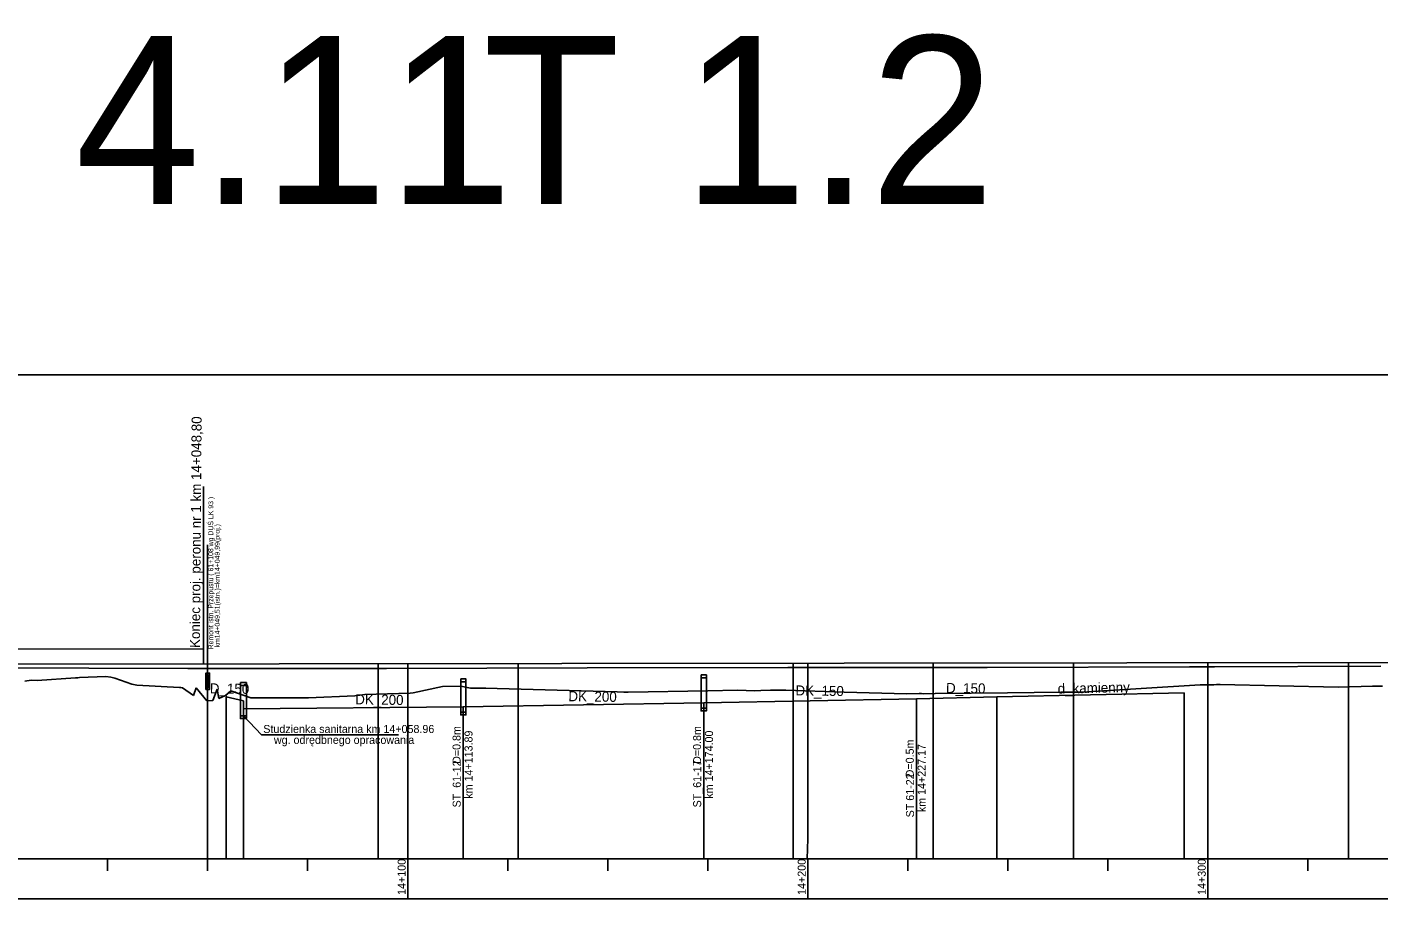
# Model space of a CAD drawing. Extents: x 6445630 to 6518227, y 5499240 to 5511716.
# Drawn here: x 6458636.1 to 6458974, y 5506906.6 to 5507125.3 of the extents above; entities that cross this region are included whole.
import ezdxf

# ---------------------------------------------------------------- set-up
doc = ezdxf.new("R2010")
doc.units = 0
for name, color, linetype in [('TOR_PROF-drenaze', 7, 'Continuous'), ('TOR_PROF-drenokolektory', 7, 'Continuous'), ('TOR_PROF-obiekty+opisy', 7, 'Continuous'), ('TOR_PROF-opisy glowne', 7, 'Continuous'), ('TOR_PROF-opisy pomocnicze', 7, 'Continuous'), ('TOR_PROF-studnie i osadniki', 7, 'Continuous'), ('TOR_PROF-tabelka-pochylenia proj T1', 7, 'Continuous'), ('TOR_PROF-tor istniejacy T2', 7, 'Continuous'), ('TOR_PROF-tor projektowany', 7, 'Continuous'), ('TOR_PROF-uklad odniesienia', 7, 'Continuous'), ('TOR_RAMKI-dodatkowe3', 7, 'Continuous'), ('TOR_RAMKI-MASKA WYCIECIA', 7, 'Continuous')]:
    doc.layers.add(name, color=color, linetype=linetype)

msp = doc.modelspace()

# ---------------------------------------------------------------- linework, layer by layer
at = {"layer": 'TOR_PROF-drenaze'}
for points in [[(6458805.22, 5506956.3), (6458858.39, 5506957.3)], [(6458858.39, 5506957.3), (6458878.45, 5506957.8)], [(6458878.45, 5506957.8), (6458925.31, 5506958.8)]]:
    msp.add_lwpolyline(points, dxfattribs=at)
at = {"layer": 'TOR_PROF-drenokolektory'}
for points in [[(6458685.85, 5506957.8), (6458685.85, 5506923.3), (6458685.85, 5506917.3), (6458685.85, 5506917.3)], [(6458685.85, 5506957.8), (6458690.17, 5506956.8), (6458690.17, 5506956.8)], [(6458685.85, 5506957.8), (6458685.85, 5506922.3), (6458685.85, 5506917.3), (6458685.85, 5506917.3)], [(6458690.17, 5506956.8), (6458690.17, 5506922.3), (6458690.17, 5506917.3), (6458690.17, 5506917.3)], [(6458690.17, 5506956.8), (6458690.17, 5506922.3), (6458690.17, 5506917.3), (6458690.17, 5506917.3)], [(6458858.39, 5506957.3), (6458858.39, 5506922.3), (6458858.39, 5506917.3), (6458858.39, 5506917.3)], [(6458858.39, 5506957.3), (6458858.39, 5506922.3), (6458858.39, 5506917.3), (6458858.39, 5506917.3)], [(6458858.39, 5506957.3), (6458858.39, 5506922.3), (6458858.39, 5506917.3), (6458858.39, 5506917.3)], [(6458878.45, 5506957.8), (6458878.45, 5506922.3), (6458878.45, 5506917.3), (6458878.45, 5506917.3)], [(6458878.45, 5506957.8), (6458878.45, 5506922.3), (6458878.45, 5506917.3), (6458878.45, 5506917.3)], [(6458878.45, 5506957.8), (6458878.45, 5506922.3), (6458878.45, 5506917.3), (6458878.45, 5506917.3)], [(6458925.31, 5506958.8), (6458925.31, 5506922.3), (6458925.31, 5506917.3), (6458925.31, 5506917.3)], [(6458925.31, 5506958.8), (6458925.31, 5506922.3), (6458925.31, 5506917.3), (6458925.31, 5506917.3)], [(6458690.17, 5506954.8), (6458690.17, 5506954.8), (6458745.11, 5506955.3)], [(6458745.11, 5506955.3), (6458805.22, 5506956.3)], [(6458745.11, 5506955.3), (6458745.11, 5506922.3), (6458745.11, 5506917.3), (6458745.11, 5506917.3)], [(6458745.11, 5506955.3), (6458745.11, 5506922.3), (6458745.11, 5506917.3), (6458745.11, 5506917.3)], [(6458745.11, 5506955.3), (6458745.11, 5506922.3), (6458745.11, 5506917.3), (6458745.11, 5506917.3)], [(6458805.22, 5506956.3), (6458805.22, 5506922.3), (6458805.22, 5506917.3), (6458805.22, 5506917.3)], [(6458805.22, 5506956.3), (6458805.22, 5506922.3), (6458805.22, 5506917.3), (6458805.22, 5506917.3)], [(6458805.22, 5506956.3), (6458805.22, 5506922.3), (6458805.22, 5506917.3), (6458805.22, 5506917.3)]]:
    msp.add_lwpolyline(points, dxfattribs=at)
at = {"layer": 'TOR_PROF-obiekty+opisy'}
for p, q in [((6458680.21, 5506969.84), (6458680.21, 5507010.38)), ((6458681.2, 5506917.3), (6458681.2, 5506995.86)), ((6458680.21, 5506969.81), (6458479.98, 5506969.57)), ((6458680.21, 5506966.04), (6458680.21, 5506969.84)), ((6458690.16, 5506953.09), (6458694.67, 5506948.36)), ((6458694.67, 5506948.36), (6458728.96, 5506948.36))]:
    msp.add_line(p, q, dxfattribs=at)
for points in [[(6458681.68, 5506963.76), (6458680.76, 5506963.76), (6458680.76, 5506959.68), (6458681.68, 5506959.68)], [(6458681.6, 5506963.22), (6458680.85, 5506963.22), (6458680.85, 5506960.22), (6458681.6, 5506960.22)]]:
    msp.add_lwpolyline(points, close=True, dxfattribs=at)
for points in [[(6458681.68, 5506959.68), (6458681.68, 5506963.76), (6458680.76, 5506963.76), (6458680.76, 5506959.68), (6458681.68, 5506959.68)], [(6458681.6, 5506960.22), (6458680.85, 5506960.22), (6458680.85, 5506963.22), (6458681.6, 5506963.22), (6458681.6, 5506960.22)]]:
    msp.add_lwpolyline(points, dxfattribs=at)
at = {"layer": 'TOR_PROF-studnie i osadniki'}
for p, q in [((6458804.57, 5506963.3), (6458804.57, 5506954.3)), ((6458804.57, 5506963.3), (6458805.87, 5506963.3)), ((6458805.87, 5506963.3), (6458805.87, 5506954.3)), ((6458689.42, 5506961.38), (6458689.42, 5506952.38)), ((6458689.52, 5506961.38), (6458690.82, 5506961.38)), ((6458690.92, 5506961.38), (6458690.92, 5506952.38)), ((6458744.46, 5506962.3), (6458744.46, 5506953.3)), ((6458744.46, 5506962.3), (6458745.76, 5506962.3)), ((6458745.76, 5506962.3), (6458745.76, 5506953.3)), ((6458744.46, 5506953.3), (6458745.76, 5506953.3)), ((6458804.57, 5506954.3), (6458805.87, 5506954.3)), ((6458689.42, 5506952.38), (6458690.92, 5506952.38))]:
    msp.add_line(p, q, dxfattribs=at)
for points in [[(6458804.57, 5506963.3), (6458805.87, 5506963.3), (6458805.87, 5506962.6), (6458804.57, 5506962.6)], [(6458689.42, 5506961.38), (6458690.92, 5506961.38), (6458690.92, 5506960.68), (6458689.42, 5506960.68)], [(6458744.46, 5506962.3), (6458745.76, 5506962.3), (6458745.76, 5506961.6), (6458744.46, 5506961.6)], [(6458689.42, 5506953.08), (6458690.92, 5506953.08), (6458690.92, 5506952.38), (6458689.42, 5506952.38)], [(6458744.46, 5506954), (6458745.76, 5506954), (6458745.76, 5506953.3), (6458744.46, 5506953.3)], [(6458804.57, 5506955), (6458805.87, 5506955), (6458805.87, 5506954.3), (6458804.57, 5506954.3)]]:
    msp.add_lwpolyline(points, close=True, dxfattribs=at)
at = {"layer": 'TOR_PROF-tabelka-pochylenia proj T1'}
msp.add_lwpolyline([(6452331.21, 5506897.3), (6459531.21, 5506897.3), (6459531.21, 5506907.3), (6452331.21, 5506907.3)], close=True, dxfattribs=at)
at = {"layer": 'TOR_PROF-tor istniejacy T2'}
msp.add_lwpolyline([(6458270.72, 5506964.8), (6458321.69, 5506965.05), (6458371.4, 5506965.3), (6458423.31, 5506965.6), (6458475.7, 5506965.35), (6458524.73, 5506965.4), (6458577.47, 5506965.15), (6458626.7, 5506965.1), (6458676.25, 5506964.95), (6458725.92, 5506964.9), (6458776.09, 5506965.05), (6458826.26, 5506965.15), (6458876.04, 5506965.15), (6458926.64, 5506965.35), (6458932.93, 5506965.35), (6458974.51, 5506965.5)], dxfattribs=at)
at = {"layer": 'TOR_PROF-tor projektowany'}
msp.add_line((6457571.74, 5506964.55), (6459091.74, 5506966.6), dxfattribs=at)
msp.add_line((6457571.74, 5506964.55), (6459091.74, 5506966.6), dxfattribs=at)
for points in [[(6458723.83, 5506966.1), (6458723.83, 5506922.3), (6458723.83, 5506917.3), (6458723.83, 5506917.3)], [(6458723.83, 5506966.1), (6458723.83, 5506922.3), (6458723.83, 5506917.3), (6458723.83, 5506917.3)], [(6458731.21, 5506966.11), (6458731.21, 5506922.3), (6458731.21, 5506917.3), (6458731.21, 5506917.3)], [(6458731.21, 5506966.11), (6458731.21, 5506922.3), (6458731.21, 5506917.3), (6458731.21, 5506917.3)], [(6458758.83, 5506966.15), (6458758.83, 5506922.3), (6458758.83, 5506917.3), (6458758.83, 5506917.3)], [(6458758.83, 5506966.15), (6458758.83, 5506922.3), (6458758.83, 5506917.3), (6458758.83, 5506917.3)], [(6458827.61, 5506966.24), (6458827.61, 5506922.3), (6458827.61, 5506917.3), (6458827.61, 5506917.3)], [(6458827.61, 5506966.24), (6458827.61, 5506922.3), (6458827.61, 5506917.3), (6458827.61, 5506917.3)], [(6458831.21, 5506966.25), (6458831.21, 5506922.3), (6458831.11, 5506917.3), (6458831.11, 5506917.3)], [(6458831.21, 5506966.25), (6458831.21, 5506922.3), (6458831.11, 5506917.3), (6458831.11, 5506917.3)], [(6458862.61, 5506966.29), (6458862.61, 5506922.3), (6458862.61, 5506917.3), (6458862.61, 5506917.3)], [(6458862.61, 5506966.29), (6458862.61, 5506922.3), (6458862.61, 5506917.3), (6458862.61, 5506917.3)], [(6458897.61, 5506966.34), (6458897.61, 5506922.3), (6458897.61, 5506917.3), (6458897.61, 5506917.3)], [(6458897.61, 5506966.34), (6458897.61, 5506922.3), (6458897.61, 5506917.3), (6458897.61, 5506917.3)], [(6458931.21, 5506966.38), (6458931.21, 5506922.3), (6458931.21, 5506917.3), (6458931.21, 5506917.3)], [(6458931.21, 5506966.38), (6458931.21, 5506922.3), (6458931.21, 5506917.3), (6458931.21, 5506917.3)], [(6458966.4, 5506966.43), (6458966.4, 5506922.3), (6458966.4, 5506917.3), (6458966.4, 5506917.3)], [(6458966.4, 5506966.43), (6458966.4, 5506922.3), (6458966.4, 5506917.3), (6458966.4, 5506917.3)]]:
    msp.add_lwpolyline(points, dxfattribs=at)
at = {"layer": 'TOR_PROF-uklad odniesienia'}
for p, q in [((6452331.21, 5506917.3), (6459531.21, 5506917.3)), ((6458656.21, 5506914.3), (6458656.21, 5506917.3)), ((6458681.21, 5506914.3), (6458681.21, 5506917.3)), ((6458706.21, 5506914.3), (6458706.21, 5506917.3)), ((6458731.21, 5506907.3), (6458731.21, 5506917.3)), ((6458756.21, 5506914.3), (6458756.21, 5506917.3)), ((6458781.21, 5506914.3), (6458781.21, 5506917.3)), ((6458806.21, 5506914.3), (6458806.21, 5506917.3)), ((6458831.21, 5506907.3), (6458831.21, 5506917.3)), ((6458856.21, 5506914.3), (6458856.21, 5506917.3)), ((6458881.21, 5506914.3), (6458881.21, 5506917.3)), ((6458906.21, 5506914.3), (6458906.21, 5506917.3)), ((6458931.21, 5506907.3), (6458931.21, 5506917.3)), ((6458956.21, 5506914.3), (6458956.21, 5506917.3))]:
    msp.add_line(p, q, dxfattribs=at)
at = {"layer": 'TOR_RAMKI-dodatkowe3'}
for p, q in [((6458635.51, 5506961.76), (6458637.07, 5506962)), ((6458637.07, 5506962), (6458638.62, 5506961.93)), ((6458638.62, 5506961.93), (6458648.19, 5506962.58)), ((6458648.19, 5506962.58), (6458648.79, 5506962.62)), ((6458648.79, 5506962.62), (6458649.17, 5506962.64)), ((6458649.17, 5506962.64), (6458655.77, 5506962.95)), ((6458655.77, 5506962.95), (6458657.02, 5506962.71)), ((6458657.02, 5506962.71), (6458658.04, 5506962.53)), ((6458658.04, 5506962.53), (6458660.81, 5506961.49)), ((6458660.81, 5506961.49), (6458662.22, 5506960.96)), ((6458662.22, 5506960.96), (6458663.54, 5506960.76)), ((6458663.54, 5506960.76), (6458674.14, 5506960.18)), ((6458674.14, 5506960.18), (6458674.52, 5506960.16)), ((6458674.52, 5506960.16), (6458674.96, 5506960.06)), ((6458674.96, 5506960.06), (6458677.64, 5506958.2)), ((6458677.64, 5506958.2), (6458678.32, 5506960.05)), ((6458678.32, 5506960.05), (6458681.01, 5506956.82)), ((6458682.5, 5506956.9), (6458683.59, 5506959.73)), ((6458683.59, 5506959.73), (6458683.99, 5506957.42)), ((6458732.55, 5506958.82), (6458739.89, 5506960.39)), ((6458739.89, 5506960.39), (6458744.49, 5506960.51)), ((6458744.49, 5506960.51), (6458746.92, 5506960)), ((6458746.92, 5506960), (6458750.71, 5506959.97)), ((6458750.71, 5506959.97), (6458753.59, 5506959.92)), ((6458753.59, 5506959.92), (6458783.55, 5506959.05)), ((6458899.84, 5506959.01), (6458929.35, 5506960.83)), ((6458929.35, 5506960.83), (6458929.93, 5506960.87)), ((6458929.93, 5506960.87), (6458932.74, 5506960.87)), ((6458932.74, 5506960.87), (6458933.36, 5506960.88)), ((6458933.36, 5506960.88), (6458934.35, 5506960.89)), ((6458934.35, 5506960.89), (6458963.83, 5506960.24)), ((6458963.83, 5506960.24), (6458972.38, 5506960.51)), ((6458972.38, 5506960.51), (6458974.9, 5506960.54)), ((6458681.01, 5506956.82), (6458682.5, 5506956.9)), ((6458683.99, 5506957.42), (6458685.65, 5506958.13)), ((6458685.65, 5506958.13), (6458686.97, 5506959.36)), ((6458686.97, 5506959.36), (6458692.02, 5506957.55)), ((6458692.02, 5506957.55), (6458699.02, 5506957.61)), ((6458699.02, 5506957.61), (6458706.43, 5506957.57)), ((6458706.43, 5506957.57), (6458717.98, 5506958.12)), ((6458717.98, 5506958.12), (6458720.52, 5506958.4)), ((6458720.52, 5506958.4), (6458731.86, 5506958.75)), ((6458731.86, 5506958.75), (6458732.55, 5506958.82)), ((6458783.55, 5506959.05), (6458785.24, 5506959.03)), ((6458785.24, 5506959.03), (6458786.3, 5506959.03)), ((6458786.3, 5506959.03), (6458806.21, 5506959.34)), ((6458806.21, 5506959.34), (6458813.63, 5506959.46)), ((6458813.63, 5506959.46), (6458818.01, 5506959.36)), ((6458818.01, 5506959.36), (6458819.53, 5506959.4)), ((6458819.53, 5506959.4), (6458821.87, 5506959.48)), ((6458821.87, 5506959.48), (6458822.97, 5506959.46)), ((6458822.97, 5506959.46), (6458825.75, 5506959.47)), ((6458825.75, 5506959.47), (6458840.32, 5506958.96)), ((6458840.32, 5506958.96), (6458855.95, 5506958.62)), ((6458855.95, 5506958.62), (6458859.04, 5506958.65)), ((6458859.04, 5506958.65), (6458859.69, 5506958.64)), ((6458859.69, 5506958.64), (6458860.11, 5506958.56)), ((6458860.11, 5506958.56), (6458863.04, 5506958.64)), ((6458863.04, 5506958.64), (6458881.11, 5506958.81)), ((6458881.11, 5506958.81), (6458894.51, 5506958.97)), ((6458894.51, 5506958.97), (6458897.01, 5506959)), ((6458897.01, 5506959), (6458899.84, 5506959.01))]:
    msp.add_line(p, q, dxfattribs=at)
at = {"layer": 'TOR_RAMKI-MASKA WYCIECIA'}
msp.add_lwpolyline([(6457563.7, 5506751.3), (6459553.7, 5506751.3), (6459553.7, 5507038.3), (6457563.7, 5507038.3)], close=True, dxfattribs=at)

# ---------------------------------------------------------------- texts
at = {"layer": 'TOR_PROF-drenaze'}
for s, rotation, p in [('D_150', 359.1608, (6458681.74, 5506958.71)), ('DK_150', 359.1608, (6458828.14, 5506958.2)), ('D_150', 359.1608, (6458865.77, 5506958.82)), ('d_kamienny  ', 1.2226, (6458893.72, 5506958.63)), ('DK_200', 359.1608, (6458718.08, 5506955.97)), ('DK_200', 359.1608, (6458771.38, 5506956.75))]:
    msp.add_text(s, height=2.5, rotation=rotation, dxfattribs=at).set_placement(p)
at = {"layer": 'TOR_PROF-obiekty+opisy'}
for s, height, rotation, p in [('Koniec proj. peronu nr 1 km 14+048,80', 2.5, 89.574, (6458679.28, 5506970.05)), ('Remont istn. Przepustu ( 61+108 wg DUŚ LK 93 )', 1.25, 90, (6458682.61, 5506969.7)), (' km14+049,51(istn.)=km14+049,99(proj.) ', 1.25, 90, (6458684.23, 5506969.7))]:
    msp.add_text(s, height=height, rotation=rotation, dxfattribs=at).set_placement(p)
at = {"layer": 'TOR_PROF-opisy glowne'}
for s, p in [('D=0.8m', (6458744.43, 5506941.07)), ('D=0.8m', (6458804.55, 5506941.07)), ('km 14+113.89', (6458747.42, 5506932.37)), ('km 14+174.00', (6458807.53, 5506932.37)), ('D=0.5m', (6458857.72, 5506937.71)), ('km 14+227.17', (6458860.7, 5506929.01)), ('ST_61-12', (6458744.47, 5506930.19)), ('ST_61-17', (6458804.58, 5506930.19)), ('ST 61-22', (6458857.79, 5506927.7))]:
    msp.add_text(s, height=2, rotation=90, dxfattribs=at).set_placement(p)
at = {"layer": 'TOR_PROF-opisy pomocnicze'}
for s, p in [('Studzienka sanitarna km 14+058.96', (6458695.12, 5506948.8)), ('wg. odrędbnego opracowania', (6458697.78, 5506946.07))]:
    msp.add_text(s, height=2, dxfattribs=at).set_placement(p)
at = {"layer": 'TOR_PROF-uklad odniesienia'}
for s, p in [('Rysunek 4.11', (6458413.99, 5507081.05)), ('T 1.2', (6458749.99, 5507081.05))]:
    msp.add_text(s, height=42, dxfattribs=at).set_placement(p)
for s, p in [('14+100', (6458730.71, 5506908.32)), ('14+200', (6458830.71, 5506908.32)), ('14+300', (6458930.71, 5506908.32))]:
    msp.add_text(s, height=2, rotation=90, dxfattribs=at).set_placement(p)

doc.saveas('drawing.dxf')
